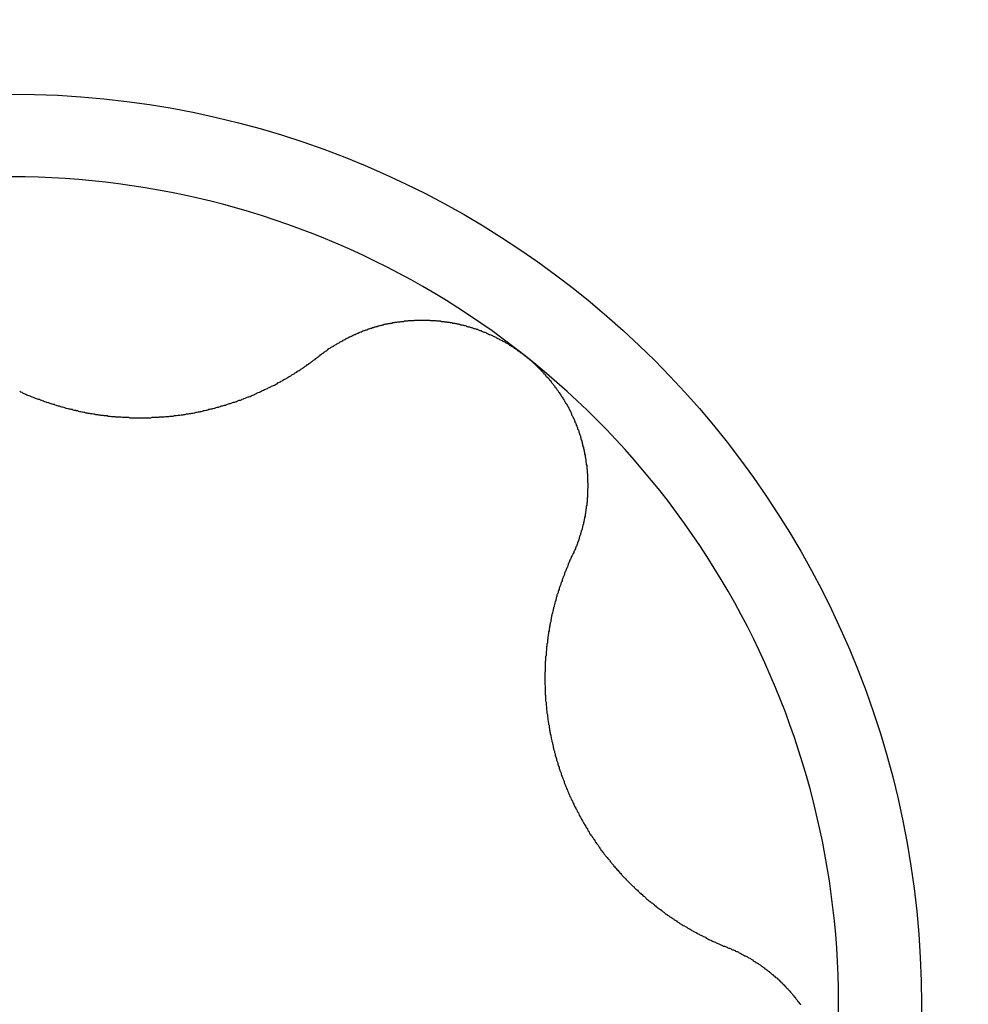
# Model space of a CAD drawing. Extents: x 1107 to 4046, y 937 to 3355.
# Tile 810 of 861: x 3017.82 to 3020.09, y 1883.71 to 1886.06. Entities that reach past the tile are written whole.
import ezdxf

# ---------------------------------------------------------------- set-up
doc = ezdxf.new("R2010")
doc.units = 0
doc.layers.add('KF_VIDA_L___C_LEFT', color=7, linetype='CONTINUOUS')

# ---------------------------------------------------------------- blocks, each defined once
blk = doc.blocks.new('KF_VIDA_L___C_LEFT')
at = {"layer": 'KF_VIDA_L___C_LEFT'}
for points in [[(128.521, 195.963, 0), (128.523, 195.962, 0), (128.526, 195.961, 0), (128.528, 195.959, 0), (128.531, 195.958, 0), (128.533, 195.957, 0), (128.536, 195.956, 0), (128.538, 195.955, 0), (128.54, 195.954, 0), (128.543, 195.953, 0), (128.545, 195.952, 0), (128.548, 195.951, 0), (128.55, 195.95, 0), (128.553, 195.949, 0), (128.555, 195.948, 0), (128.558, 195.947, 0), (128.56, 195.946, 0), (128.563, 195.945, 0), (128.565, 195.944, 0), (128.568, 195.944, 0), (128.57, 195.943, 0), (128.573, 195.942, 0), (128.575, 195.941, 0), (128.578, 195.94, 0), (128.58, 195.939, 0), (128.583, 195.938, 0), (128.585, 195.937, 0), (128.588, 195.936, 0), (128.59, 195.936, 0), (128.593, 195.935, 0), (128.595, 195.934, 0), (128.598, 195.933, 0), (128.6, 195.932, 0), (128.603, 195.932, 0), (128.605, 195.931, 0), (128.608, 195.93, 0), (128.61, 195.929, 0), (128.613, 195.928, 0), (128.615, 195.928, 0), (128.618, 195.927, 0), (128.621, 195.926, 0), (128.623, 195.926, 0), (128.626, 195.925, 0), (128.628, 195.924, 0), (128.631, 195.923, 0), (128.633, 195.923, 0), (128.636, 195.922, 0), (128.638, 195.921, 0), (128.641, 195.921, 0), (128.643, 195.92, 0), (128.646, 195.92, 0), (128.648, 195.919, 0), (128.651, 195.918, 0), (128.654, 195.918, 0), (128.656, 195.917, 0), (128.659, 195.917, 0), (128.661, 195.916, 0), (128.664, 195.915, 0), (128.666, 195.915, 0), (128.669, 195.914, 0), (128.671, 195.914, 0), (128.674, 195.913, 0), (128.676, 195.913, 0), (128.679, 195.912, 0), (128.682, 195.912, 0), (128.684, 195.911, 0), (128.687, 195.911, 0), (128.689, 195.91, 0), (128.692, 195.91, 0), (128.694, 195.91, 0), (128.697, 195.909, 0), (128.699, 195.909, 0), (128.702, 195.908, 0), (128.704, 195.908, 0), (128.707, 195.908, 0), (128.709, 195.907, 0), (128.712, 195.907, 0), (128.714, 195.906, 0), (128.717, 195.906, 0), (128.719, 195.906, 0), (128.722, 195.905, 0), (128.724, 195.905, 0), (128.727, 195.905, 0), (128.73, 195.905, 0), (128.732, 195.904, 0), (128.735, 195.904, 0), (128.737, 195.904, 0), (128.74, 195.903, 0), (128.742, 195.903, 0), (128.745, 195.903, 0), (128.748, 195.903, 0), (128.75, 195.902, 0), (128.753, 195.902, 0), (128.755, 195.902, 0), (128.758, 195.902, 0), (128.761, 195.902, 0), (128.763, 195.902, 0), (128.766, 195.901, 0), (128.768, 195.901, 0), (128.771, 195.901, 0), (128.774, 195.901, 0), (128.776, 195.901, 0), (128.779, 195.901, 0), (128.781, 195.901, 0), (128.784, 195.9, 0), (128.787, 195.9, 0), (128.789, 195.9, 0), (128.792, 195.9, 0), (128.795, 195.9, 0), (128.797, 195.9, 0), (128.8, 195.9, 0), (128.803, 195.9, 0), (128.805, 195.9, 0), (128.808, 195.9, 0), (128.81, 195.9, 0), (128.813, 195.9, 0), (128.816, 195.9, 0), (128.818, 195.9, 0), (128.821, 195.9, 0), (128.824, 195.9, 0), (128.826, 195.9, 0), (128.829, 195.9, 0), (128.832, 195.9, 0), (128.834, 195.9, 0), (128.837, 195.901, 0), (128.84, 195.901, 0), (128.842, 195.901, 0), (128.845, 195.901, 0), (128.848, 195.901, 0), (128.85, 195.901, 0), (128.853, 195.901, 0), (128.855, 195.902, 0), (128.858, 195.902, 0), (128.861, 195.902, 0), (128.863, 195.902, 0), (128.866, 195.902, 0), (128.869, 195.903, 0), (128.871, 195.903, 0), (128.874, 195.903, 0), (128.877, 195.903, 0), (128.879, 195.904, 0), (128.882, 195.904, 0), (128.885, 195.904, 0), (128.887, 195.904, 0), (128.89, 195.905, 0), (128.892, 195.905, 0), (128.895, 195.905, 0), (128.898, 195.906, 0), (128.9, 195.906, 0), (128.903, 195.906, 0), (128.906, 195.907, 0), (128.908, 195.907, 0), (128.911, 195.907, 0), (128.913, 195.908, 0), (128.916, 195.908, 0), (128.919, 195.909, 0), (128.921, 195.909, 0), (128.924, 195.909, 0), (128.926, 195.91, 0), (128.929, 195.91, 0), (128.932, 195.911, 0), (128.934, 195.911, 0), (128.937, 195.912, 0), (128.939, 195.912, 0), (128.942, 195.913, 0), (128.944, 195.913, 0), (128.947, 195.914, 0), (128.95, 195.914, 0), (128.952, 195.915, 0), (128.955, 195.915, 0), (128.957, 195.916, 0), (128.96, 195.917, 0), (128.962, 195.917, 0), (128.965, 195.918, 0), (128.967, 195.918, 0), (128.97, 195.919, 0), (128.972, 195.92, 0), (128.975, 195.92, 0), (128.977, 195.921, 0), (128.98, 195.921, 0), (128.982, 195.922, 0), (128.985, 195.923, 0), (128.987, 195.923, 0), (128.99, 195.924, 0), (128.992, 195.925, 0), (128.995, 195.925, 0), (128.997, 195.926, 0), (129, 195.927, 0), (129.002, 195.928, 0), (129.005, 195.928, 0), (129.007, 195.929, 0), (129.01, 195.93, 0), (129.012, 195.93, 0), (129.014, 195.931, 0), (129.017, 195.932, 0), (129.019, 195.933, 0), (129.022, 195.934, 0), (129.024, 195.934, 0), (129.026, 195.935, 0), (129.029, 195.936, 0), (129.031, 195.937, 0), (129.034, 195.937, 0), (129.036, 195.938, 0), (129.038, 195.939, 0), (129.041, 195.94, 0), (129.043, 195.941, 0), (129.045, 195.942, 0), (129.048, 195.942, 0), (129.05, 195.943, 0), (129.052, 195.944, 0), (129.055, 195.945, 0), (129.057, 195.946, 0), (129.059, 195.947, 0), (129.062, 195.948, 0), (129.064, 195.949, 0), (129.066, 195.95, 0), (129.068, 195.95, 0), (129.071, 195.951, 0), (129.073, 195.952, 0), (129.075, 195.953, 0), (129.077, 195.954, 0), (129.08, 195.955, 0), (129.082, 195.956, 0), (129.084, 195.957, 0), (129.086, 195.958, 0), (129.088, 195.959, 0), (129.09, 195.96, 0), (129.093, 195.961, 0), (129.095, 195.962, 0), (129.097, 195.963, 0), (129.099, 195.964, 0), (129.101, 195.965, 0), (129.103, 195.966, 0), (129.105, 195.967, 0), (129.108, 195.968, 0), (129.11, 195.969, 0), (129.112, 195.97, 0), (129.114, 195.971, 0), (129.116, 195.972, 0), (129.118, 195.973, 0), (129.12, 195.974, 0), (129.122, 195.975, 0), (129.124, 195.976, 0), (129.127, 195.977, 0), (129.129, 195.978, 0), (129.131, 195.979, 0), (129.133, 195.98, 0), (129.135, 195.981, 0), (129.137, 195.983, 0), (129.139, 195.984, 0), (129.141, 195.985, 0), (129.143, 195.986, 0), (129.145, 195.987, 0), (129.147, 195.988, 0), (129.149, 195.99, 0), (129.151, 195.991, 0), (129.154, 195.992, 0), (129.156, 195.993, 0), (129.158, 195.994, 0), (129.16, 195.995, 0), (129.162, 195.997, 0), (129.164, 195.998, 0), (129.166, 195.999, 0), (129.168, 196, 0), (129.17, 196.002, 0), (129.172, 196.003, 0), (129.174, 196.004, 0), (129.176, 196.005, 0), (129.178, 196.007, 0), (129.18, 196.008, 0), (129.182, 196.009, 0), (129.184, 196.011, 0), (129.186, 196.012, 0), (129.188, 196.013, 0), (129.19, 196.014, 0), (129.192, 196.016, 0), (129.194, 196.017, 0), (129.196, 196.018, 0), (129.198, 196.02, 0), (129.2, 196.021, 0), (129.202, 196.023, 0), (129.204, 196.024, 0), (129.206, 196.025, 0), (129.208, 196.027, 0), (129.21, 196.028, 0), (129.212, 196.029, 0), (129.214, 196.031, 0), (129.216, 196.032, 0), (129.218, 196.034, 0), (129.22, 196.035, 0), (129.222, 196.037, 0), (129.224, 196.038, 0), (129.226, 196.039, 0), (129.227, 196.041, 0), (129.229, 196.042, 0), (129.231, 196.044, 0), (129.233, 196.045, 0), (129.235, 196.047, 0), (129.237, 196.048, 0)], [(129.237, 196.048, 0), (129.239, 196.05, 0), (129.24, 196.051, 0), (129.242, 196.052, 0), (129.243, 196.053, 0), (129.245, 196.054, 0), (129.246, 196.056, 0), (129.248, 196.057, 0), (129.25, 196.058, 0), (129.251, 196.059, 0), (129.253, 196.06, 0), (129.255, 196.061, 0), (129.256, 196.062, 0), (129.258, 196.064, 0), (129.259, 196.065, 0), (129.261, 196.066, 0), (129.263, 196.067, 0), (129.264, 196.068, 0), (129.266, 196.069, 0), (129.268, 196.07, 0), (129.269, 196.071, 0), (129.271, 196.072, 0), (129.273, 196.073, 0), (129.274, 196.074, 0), (129.276, 196.075, 0), (129.278, 196.076, 0), (129.28, 196.077, 0), (129.281, 196.078, 0), (129.283, 196.079, 0), (129.285, 196.08, 0), (129.286, 196.081, 0), (129.288, 196.082, 0), (129.29, 196.083, 0), (129.292, 196.084, 0), (129.293, 196.085, 0), (129.295, 196.086, 0), (129.297, 196.087, 0), (129.299, 196.088, 0), (129.3, 196.089, 0), (129.302, 196.09, 0), (129.304, 196.091, 0), (129.306, 196.092, 0), (129.308, 196.093, 0), (129.309, 196.093, 0), (129.311, 196.094, 0), (129.313, 196.095, 0), (129.315, 196.096, 0), (129.317, 196.097, 0), (129.318, 196.098, 0), (129.32, 196.099, 0), (129.322, 196.099, 0), (129.324, 196.1, 0), (129.326, 196.101, 0), (129.327, 196.102, 0), (129.329, 196.102, 0), (129.331, 196.103, 0), (129.333, 196.104, 0), (129.335, 196.105, 0), (129.337, 196.105, 0), (129.338, 196.106, 0), (129.34, 196.107, 0), (129.342, 196.108, 0), (129.344, 196.108, 0), (129.346, 196.109, 0), (129.348, 196.11, 0), (129.35, 196.11, 0), (129.352, 196.111, 0), (129.353, 196.112, 0), (129.355, 196.112, 0), (129.357, 196.113, 0), (129.359, 196.114, 0), (129.361, 196.114, 0), (129.363, 196.115, 0), (129.365, 196.115, 0), (129.367, 196.116, 0), (129.368, 196.117, 0), (129.37, 196.117, 0), (129.372, 196.118, 0), (129.374, 196.118, 0), (129.376, 196.119, 0), (129.378, 196.119, 0), (129.38, 196.12, 0), (129.382, 196.12, 0), (129.384, 196.121, 0), (129.386, 196.121, 0), (129.387, 196.122, 0), (129.389, 196.122, 0), (129.391, 196.123, 0), (129.393, 196.123, 0), (129.395, 196.124, 0), (129.397, 196.124, 0), (129.399, 196.124, 0), (129.401, 196.125, 0), (129.403, 196.125, 0), (129.405, 196.126, 0), (129.407, 196.126, 0), (129.409, 196.126, 0), (129.411, 196.127, 0), (129.413, 196.127, 0), (129.415, 196.127, 0), (129.417, 196.128, 0), (129.419, 196.128, 0), (129.421, 196.128, 0), (129.423, 196.129, 0), (129.425, 196.129, 0), (129.427, 196.129, 0), (129.429, 196.129, 0), (129.431, 196.13, 0), (129.433, 196.13, 0), (129.435, 196.13, 0), (129.437, 196.13, 0), (129.439, 196.131, 0), (129.441, 196.131, 0), (129.443, 196.131, 0), (129.445, 196.131, 0), (129.447, 196.131, 0), (129.449, 196.132, 0), (129.451, 196.132, 0), (129.453, 196.132, 0), (129.455, 196.132, 0), (129.457, 196.132, 0), (129.46, 196.132, 0), (129.462, 196.132, 0), (129.464, 196.133, 0), (129.466, 196.133, 0), (129.468, 196.133, 0), (129.47, 196.133, 0), (129.472, 196.133, 0), (129.474, 196.133, 0), (129.476, 196.133, 0), (129.478, 196.133, 0), (129.48, 196.133, 0), (129.483, 196.133, 0), (129.485, 196.133, 0), (129.487, 196.133, 0), (129.489, 196.133, 0), (129.491, 196.133, 0), (129.493, 196.133, 0), (129.495, 196.133, 0), (129.497, 196.133, 0), (129.499, 196.133, 0), (129.501, 196.132, 0), (129.504, 196.132, 0), (129.506, 196.132, 0), (129.508, 196.132, 0), (129.51, 196.132, 0), (129.512, 196.132, 0), (129.514, 196.132, 0), (129.516, 196.131, 0), (129.518, 196.131, 0), (129.521, 196.131, 0), (129.523, 196.131, 0), (129.525, 196.131, 0), (129.527, 196.13, 0), (129.529, 196.13, 0), (129.531, 196.13, 0), (129.533, 196.13, 0), (129.535, 196.129, 0), (129.538, 196.129, 0), (129.54, 196.129, 0), (129.542, 196.128, 0), (129.544, 196.128, 0), (129.546, 196.128, 0), (129.548, 196.127, 0), (129.55, 196.127, 0), (129.552, 196.127, 0), (129.554, 196.126, 0), (129.557, 196.126, 0), (129.559, 196.126, 0), (129.561, 196.125, 0), (129.563, 196.125, 0), (129.565, 196.124, 0), (129.567, 196.124, 0), (129.569, 196.123, 0), (129.571, 196.123, 0), (129.573, 196.122, 0), (129.576, 196.122, 0), (129.578, 196.121, 0), (129.58, 196.121, 0), (129.582, 196.12, 0), (129.584, 196.12, 0), (129.586, 196.119, 0), (129.588, 196.118, 0), (129.59, 196.118, 0), (129.592, 196.117, 0), (129.594, 196.117, 0), (129.596, 196.116, 0), (129.598, 196.115, 0), (129.6, 196.115, 0), (129.603, 196.114, 0), (129.605, 196.113, 0), (129.607, 196.113, 0), (129.609, 196.112, 0), (129.611, 196.111, 0), (129.613, 196.111, 0), (129.615, 196.11, 0), (129.617, 196.109, 0), (129.619, 196.108, 0), (129.621, 196.108, 0), (129.623, 196.107, 0), (129.625, 196.106, 0), (129.627, 196.105, 0), (129.629, 196.104, 0), (129.631, 196.104, 0), (129.633, 196.103, 0), (129.635, 196.102, 0), (129.637, 196.101, 0), (129.639, 196.1, 0), (129.641, 196.099, 0), (129.643, 196.099, 0), (129.645, 196.098, 0), (129.647, 196.097, 0), (129.649, 196.096, 0), (129.651, 196.095, 0), (129.653, 196.094, 0), (129.655, 196.093, 0), (129.657, 196.092, 0), (129.659, 196.091, 0), (129.66, 196.09, 0), (129.662, 196.089, 0), (129.664, 196.088, 0), (129.666, 196.087, 0), (129.668, 196.086, 0), (129.67, 196.085, 0), (129.672, 196.084, 0), (129.674, 196.083, 0), (129.676, 196.082, 0), (129.678, 196.081, 0), (129.679, 196.08, 0), (129.681, 196.079, 0), (129.683, 196.078, 0), (129.685, 196.077, 0), (129.687, 196.076, 0), (129.689, 196.074, 0), (129.69, 196.073, 0), (129.692, 196.072, 0), (129.694, 196.071, 0), (129.696, 196.07, 0), (129.698, 196.069, 0), (129.699, 196.068, 0), (129.701, 196.066, 0), (129.703, 196.065, 0), (129.705, 196.064, 0), (129.707, 196.063, 0), (129.708, 196.062, 0), (129.71, 196.06, 0), (129.712, 196.059, 0), (129.713, 196.058, 0), (129.715, 196.057, 0), (129.717, 196.055, 0), (129.719, 196.054, 0), (129.72, 196.053, 0), (129.722, 196.052, 0), (129.724, 196.05, 0), (129.725, 196.049, 0), (129.727, 196.048, 0)], [(129.727, 196.048, 0), (129.729, 196.046, 0), (129.73, 196.045, 0), (129.732, 196.044, 0), (129.734, 196.042, 0), (129.735, 196.041, 0), (129.737, 196.04, 0), (129.738, 196.038, 0), (129.74, 196.037, 0), (129.742, 196.035, 0), (129.743, 196.034, 0), (129.745, 196.033, 0), (129.746, 196.031, 0), (129.748, 196.03, 0), (129.75, 196.028, 0), (129.751, 196.027, 0), (129.753, 196.025, 0), (129.754, 196.024, 0), (129.756, 196.022, 0), (129.757, 196.021, 0), (129.759, 196.019, 0), (129.76, 196.018, 0), (129.762, 196.016, 0), (129.763, 196.015, 0), (129.765, 196.013, 0), (129.766, 196.012, 0), (129.768, 196.01, 0), (129.769, 196.009, 0), (129.771, 196.007, 0), (129.772, 196.005, 0), (129.774, 196.004, 0), (129.775, 196.002, 0), (129.776, 196.001, 0), (129.778, 195.999, 0), (129.779, 195.997, 0), (129.781, 195.996, 0), (129.782, 195.994, 0), (129.784, 195.993, 0), (129.785, 195.991, 0), (129.786, 195.989, 0), (129.788, 195.988, 0), (129.789, 195.986, 0), (129.79, 195.984, 0), (129.792, 195.982, 0), (129.793, 195.981, 0), (129.794, 195.979, 0), (129.796, 195.977, 0), (129.797, 195.976, 0), (129.798, 195.974, 0), (129.8, 195.972, 0), (129.801, 195.97, 0), (129.802, 195.969, 0), (129.803, 195.967, 0), (129.805, 195.965, 0), (129.806, 195.963, 0), (129.807, 195.962, 0), (129.808, 195.96, 0), (129.81, 195.958, 0), (129.811, 195.956, 0), (129.812, 195.954, 0), (129.813, 195.953, 0), (129.814, 195.951, 0), (129.815, 195.949, 0), (129.817, 195.947, 0), (129.818, 195.945, 0), (129.819, 195.943, 0), (129.82, 195.942, 0), (129.821, 195.94, 0), (129.822, 195.938, 0), (129.823, 195.936, 0), (129.824, 195.934, 0), (129.826, 195.932, 0), (129.827, 195.93, 0), (129.828, 195.929, 0), (129.829, 195.927, 0), (129.83, 195.925, 0), (129.831, 195.923, 0), (129.832, 195.921, 0), (129.833, 195.919, 0), (129.834, 195.917, 0), (129.835, 195.915, 0), (129.836, 195.913, 0), (129.837, 195.911, 0), (129.838, 195.909, 0), (129.838, 195.907, 0), (129.839, 195.905, 0), (129.84, 195.904, 0), (129.841, 195.902, 0), (129.842, 195.9, 0), (129.843, 195.898, 0), (129.844, 195.896, 0), (129.845, 195.894, 0), (129.845, 195.892, 0), (129.846, 195.89, 0), (129.847, 195.888, 0), (129.848, 195.886, 0), (129.849, 195.884, 0), (129.849, 195.882, 0), (129.85, 195.88, 0), (129.851, 195.878, 0), (129.852, 195.876, 0), (129.852, 195.874, 0), (129.853, 195.872, 0), (129.854, 195.87, 0), (129.855, 195.868, 0), (129.855, 195.866, 0), (129.856, 195.864, 0), (129.857, 195.862, 0), (129.857, 195.86, 0), (129.858, 195.858, 0), (129.859, 195.856, 0), (129.859, 195.854, 0), (129.86, 195.852, 0), (129.86, 195.849, 0), (129.861, 195.847, 0), (129.862, 195.845, 0), (129.862, 195.843, 0), (129.863, 195.841, 0), (129.863, 195.839, 0), (129.864, 195.837, 0), (129.864, 195.835, 0), (129.865, 195.833, 0), (129.865, 195.831, 0), (129.866, 195.829, 0), (129.866, 195.827, 0), (129.867, 195.825, 0), (129.867, 195.823, 0), (129.868, 195.821, 0), (129.868, 195.819, 0), (129.869, 195.817, 0), (129.869, 195.815, 0), (129.869, 195.813, 0), (129.87, 195.811, 0), (129.87, 195.809, 0), (129.87, 195.807, 0), (129.871, 195.804, 0), (129.871, 195.802, 0), (129.872, 195.8, 0), (129.872, 195.798, 0), (129.872, 195.796, 0), (129.872, 195.794, 0), (129.873, 195.792, 0), (129.873, 195.79, 0), (129.873, 195.788, 0), (129.874, 195.786, 0), (129.874, 195.784, 0), (129.874, 195.782, 0), (129.874, 195.78, 0), (129.874, 195.778, 0), (129.875, 195.776, 0), (129.875, 195.774, 0), (129.875, 195.772, 0), (129.875, 195.77, 0), (129.875, 195.768, 0), (129.876, 195.766, 0), (129.876, 195.764, 0), (129.876, 195.762, 0), (129.876, 195.76, 0), (129.876, 195.758, 0), (129.876, 195.756, 0), (129.876, 195.754, 0), (129.876, 195.752, 0), (129.876, 195.75, 0), (129.876, 195.748, 0), (129.876, 195.746, 0), (129.877, 195.744, 0), (129.877, 195.742, 0), (129.877, 195.74, 0), (129.877, 195.738, 0), (129.877, 195.736, 0), (129.877, 195.734, 0), (129.877, 195.732, 0), (129.876, 195.73, 0), (129.876, 195.728, 0), (129.876, 195.726, 0), (129.876, 195.724, 0), (129.876, 195.722, 0), (129.876, 195.72, 0), (129.876, 195.718, 0), (129.876, 195.716, 0), (129.876, 195.714, 0), (129.876, 195.712, 0), (129.876, 195.71, 0), (129.875, 195.708, 0), (129.875, 195.706, 0), (129.875, 195.704, 0), (129.875, 195.702, 0), (129.875, 195.7, 0), (129.875, 195.698, 0), (129.874, 195.697, 0), (129.874, 195.695, 0), (129.874, 195.693, 0), (129.874, 195.691, 0), (129.873, 195.689, 0), (129.873, 195.687, 0), (129.873, 195.685, 0), (129.873, 195.683, 0), (129.872, 195.681, 0), (129.872, 195.679, 0), (129.872, 195.677, 0), (129.871, 195.675, 0), (129.871, 195.673, 0), (129.871, 195.671, 0), (129.87, 195.669, 0), (129.87, 195.667, 0), (129.87, 195.665, 0), (129.869, 195.663, 0), (129.869, 195.661, 0), (129.869, 195.659, 0), (129.868, 195.657, 0), (129.868, 195.655, 0), (129.867, 195.653, 0), (129.867, 195.651, 0), (129.866, 195.65, 0), (129.866, 195.648, 0), (129.866, 195.646, 0), (129.865, 195.644, 0), (129.865, 195.642, 0), (129.864, 195.64, 0), (129.864, 195.638, 0), (129.863, 195.636, 0), (129.863, 195.634, 0), (129.862, 195.632, 0), (129.861, 195.63, 0), (129.861, 195.628, 0), (129.86, 195.626, 0), (129.86, 195.625, 0), (129.859, 195.623, 0), (129.859, 195.621, 0), (129.858, 195.619, 0), (129.857, 195.617, 0), (129.857, 195.615, 0), (129.856, 195.613, 0), (129.856, 195.611, 0), (129.855, 195.609, 0), (129.854, 195.607, 0), (129.854, 195.606, 0), (129.853, 195.604, 0), (129.852, 195.602, 0), (129.852, 195.6, 0), (129.851, 195.598, 0), (129.85, 195.596, 0), (129.85, 195.594, 0), (129.849, 195.593, 0), (129.848, 195.591, 0), (129.847, 195.589, 0), (129.847, 195.587, 0), (129.846, 195.585, 0), (129.845, 195.583, 0), (129.844, 195.582, 0), (129.843, 195.58, 0), (129.843, 195.578, 0), (129.842, 195.576, 0), (129.841, 195.574, 0), (129.84, 195.573, 0), (129.839, 195.571, 0)], [(129.839, 195.571, 0), (129.838, 195.569, 0), (129.837, 195.566, 0), (129.836, 195.564, 0), (129.835, 195.562, 0), (129.834, 195.56, 0), (129.833, 195.558, 0), (129.832, 195.555, 0), (129.831, 195.553, 0), (129.83, 195.551, 0), (129.83, 195.549, 0), (129.829, 195.547, 0), (129.828, 195.544, 0), (129.827, 195.542, 0), (129.826, 195.54, 0), (129.825, 195.538, 0), (129.824, 195.535, 0), (129.823, 195.533, 0), (129.822, 195.531, 0), (129.821, 195.529, 0), (129.821, 195.526, 0), (129.82, 195.524, 0), (129.819, 195.522, 0), (129.818, 195.52, 0), (129.817, 195.517, 0), (129.816, 195.515, 0), (129.815, 195.513, 0), (129.815, 195.511, 0), (129.814, 195.508, 0), (129.813, 195.506, 0), (129.812, 195.504, 0), (129.812, 195.502, 0), (129.811, 195.499, 0), (129.81, 195.497, 0), (129.809, 195.495, 0), (129.808, 195.493, 0), (129.808, 195.49, 0), (129.807, 195.488, 0), (129.806, 195.486, 0), (129.806, 195.483, 0), (129.805, 195.481, 0), (129.804, 195.479, 0), (129.803, 195.477, 0), (129.803, 195.474, 0), (129.802, 195.472, 0), (129.801, 195.47, 0), (129.801, 195.467, 0), (129.8, 195.465, 0), (129.8, 195.463, 0), (129.799, 195.461, 0), (129.798, 195.458, 0), (129.798, 195.456, 0), (129.797, 195.454, 0), (129.796, 195.451, 0), (129.796, 195.449, 0), (129.795, 195.447, 0), (129.795, 195.445, 0), (129.794, 195.442, 0), (129.794, 195.44, 0), (129.793, 195.438, 0), (129.792, 195.435, 0), (129.792, 195.433, 0), (129.791, 195.431, 0), (129.791, 195.429, 0), (129.79, 195.426, 0), (129.79, 195.424, 0), (129.789, 195.422, 0), (129.789, 195.419, 0), (129.788, 195.417, 0), (129.788, 195.415, 0), (129.788, 195.413, 0), (129.787, 195.41, 0), (129.787, 195.408, 0), (129.786, 195.406, 0), (129.786, 195.403, 0), (129.785, 195.401, 0), (129.785, 195.398, 0), (129.784, 195.396, 0), (129.784, 195.394, 0), (129.784, 195.391, 0), (129.783, 195.389, 0), (129.783, 195.387, 0), (129.783, 195.384, 0), (129.782, 195.382, 0), (129.782, 195.379, 0), (129.781, 195.377, 0), (129.781, 195.375, 0), (129.781, 195.372, 0), (129.78, 195.37, 0), (129.78, 195.367, 0), (129.78, 195.365, 0), (129.78, 195.362, 0), (129.779, 195.36, 0), (129.779, 195.357, 0), (129.779, 195.355, 0), (129.778, 195.352, 0), (129.778, 195.35, 0), (129.778, 195.347, 0), (129.778, 195.345, 0), (129.777, 195.342, 0), (129.777, 195.34, 0), (129.777, 195.337, 0), (129.777, 195.335, 0), (129.777, 195.332, 0), (129.776, 195.33, 0), (129.776, 195.327, 0), (129.776, 195.325, 0), (129.776, 195.322, 0), (129.776, 195.32, 0), (129.775, 195.317, 0), (129.775, 195.315, 0), (129.775, 195.312, 0), (129.775, 195.31, 0), (129.775, 195.307, 0), (129.775, 195.304, 0), (129.775, 195.302, 0), (129.775, 195.299, 0), (129.775, 195.297, 0), (129.775, 195.294, 0), (129.774, 195.292, 0), (129.774, 195.289, 0), (129.774, 195.286, 0), (129.774, 195.284, 0), (129.774, 195.281, 0), (129.774, 195.279, 0), (129.774, 195.276, 0), (129.774, 195.273, 0), (129.774, 195.271, 0), (129.774, 195.268, 0), (129.774, 195.266, 0), (129.774, 195.263, 0), (129.775, 195.26, 0), (129.775, 195.258, 0), (129.775, 195.255, 0), (129.775, 195.253, 0), (129.775, 195.25, 0), (129.775, 195.247, 0), (129.775, 195.245, 0), (129.775, 195.242, 0), (129.775, 195.239, 0), (129.776, 195.237, 0), (129.776, 195.234, 0), (129.776, 195.232, 0), (129.776, 195.229, 0), (129.776, 195.226, 0), (129.776, 195.224, 0), (129.777, 195.221, 0), (129.777, 195.218, 0), (129.777, 195.216, 0), (129.777, 195.213, 0), (129.778, 195.21, 0), (129.778, 195.208, 0), (129.778, 195.205, 0), (129.778, 195.203, 0), (129.779, 195.2, 0), (129.779, 195.197, 0), (129.779, 195.195, 0), (129.78, 195.192, 0), (129.78, 195.189, 0), (129.78, 195.187, 0), (129.781, 195.184, 0), (129.781, 195.182, 0), (129.781, 195.179, 0), (129.782, 195.176, 0), (129.782, 195.174, 0), (129.783, 195.171, 0), (129.783, 195.168, 0), (129.784, 195.166, 0), (129.784, 195.163, 0), (129.784, 195.161, 0), (129.785, 195.158, 0), (129.785, 195.155, 0), (129.786, 195.153, 0), (129.786, 195.15, 0), (129.787, 195.148, 0), (129.787, 195.145, 0), (129.788, 195.142, 0), (129.788, 195.14, 0), (129.789, 195.137, 0), (129.789, 195.135, 0), (129.79, 195.132, 0), (129.791, 195.129, 0), (129.791, 195.127, 0), (129.792, 195.124, 0), (129.792, 195.122, 0), (129.793, 195.119, 0), (129.794, 195.116, 0), (129.794, 195.114, 0), (129.795, 195.111, 0), (129.795, 195.109, 0), (129.796, 195.106, 0), (129.797, 195.104, 0), (129.797, 195.101, 0), (129.798, 195.099, 0), (129.799, 195.096, 0), (129.799, 195.093, 0), (129.8, 195.091, 0), (129.801, 195.088, 0), (129.802, 195.086, 0), (129.802, 195.083, 0), (129.803, 195.081, 0), (129.804, 195.078, 0), (129.805, 195.076, 0), (129.805, 195.073, 0), (129.806, 195.071, 0), (129.807, 195.068, 0), (129.808, 195.066, 0), (129.808, 195.063, 0), (129.809, 195.061, 0), (129.81, 195.059, 0), (129.811, 195.056, 0), (129.812, 195.054, 0), (129.813, 195.051, 0), (129.813, 195.049, 0), (129.814, 195.046, 0), (129.815, 195.044, 0), (129.816, 195.041, 0), (129.817, 195.039, 0), (129.818, 195.037, 0), (129.819, 195.034, 0), (129.82, 195.032, 0), (129.82, 195.029, 0), (129.821, 195.027, 0), (129.822, 195.025, 0), (129.823, 195.022, 0), (129.824, 195.02, 0), (129.825, 195.018, 0), (129.826, 195.015, 0), (129.827, 195.013, 0), (129.828, 195.011, 0), (129.829, 195.008, 0), (129.83, 195.006, 0), (129.831, 195.003, 0), (129.832, 195.001, 0), (129.833, 194.999, 0), (129.834, 194.996, 0), (129.835, 194.994, 0), (129.836, 194.992, 0), (129.837, 194.989, 0), (129.839, 194.987, 0), (129.84, 194.985, 0), (129.841, 194.982, 0), (129.842, 194.98, 0), (129.843, 194.978, 0), (129.844, 194.975, 0), (129.845, 194.973, 0), (129.846, 194.971, 0), (129.848, 194.968, 0), (129.849, 194.966, 0), (129.85, 194.964, 0), (129.851, 194.961, 0), (129.852, 194.959, 0), (129.854, 194.957, 0), (129.855, 194.954, 0), (129.856, 194.952, 0), (129.857, 194.95, 0), (129.859, 194.947, 0), (129.86, 194.945, 0), (129.861, 194.943, 0), (129.862, 194.94, 0), (129.864, 194.938, 0), (129.865, 194.936, 0), (129.866, 194.933, 0), (129.868, 194.931, 0), (129.869, 194.929, 0), (129.87, 194.927, 0), (129.872, 194.924, 0), (129.873, 194.922, 0), (129.874, 194.92, 0), (129.876, 194.918, 0), (129.877, 194.915, 0), (129.879, 194.913, 0), (129.88, 194.911, 0), (129.881, 194.908, 0), (129.883, 194.906, 0), (129.884, 194.904, 0), (129.886, 194.902, 0), (129.887, 194.9, 0), (129.889, 194.897, 0), (129.89, 194.895, 0), (129.892, 194.893, 0), (129.893, 194.891, 0), (129.894, 194.888, 0), (129.896, 194.886, 0), (129.897, 194.884, 0), (129.899, 194.882, 0), (129.901, 194.88, 0), (129.902, 194.878, 0), (129.904, 194.875, 0), (129.905, 194.873, 0), (129.907, 194.871, 0), (129.908, 194.869, 0), (129.91, 194.867, 0), (129.911, 194.865, 0), (129.913, 194.863, 0), (129.915, 194.86, 0), (129.916, 194.858, 0), (129.918, 194.856, 0), (129.919, 194.854, 0), (129.921, 194.852, 0), (129.923, 194.85, 0), (129.924, 194.848, 0), (129.926, 194.846, 0), (129.928, 194.844, 0), (129.929, 194.842, 0), (129.931, 194.84, 0), (129.933, 194.838, 0), (129.934, 194.836, 0), (129.936, 194.834, 0), (129.938, 194.832, 0), (129.939, 194.83, 0), (129.941, 194.828, 0), (129.943, 194.826, 0), (129.944, 194.824, 0), (129.946, 194.822, 0), (129.948, 194.82, 0), (129.95, 194.818, 0), (129.951, 194.816, 0), (129.953, 194.814, 0), (129.955, 194.812, 0), (129.957, 194.81, 0), (129.958, 194.808, 0), (129.96, 194.806, 0), (129.962, 194.804, 0), (129.964, 194.802, 0), (129.966, 194.801, 0), (129.967, 194.799, 0), (129.969, 194.797, 0), (129.971, 194.795, 0), (129.973, 194.793, 0), (129.975, 194.791, 0), (129.976, 194.79, 0), (129.978, 194.788, 0), (129.98, 194.786, 0), (129.982, 194.784, 0), (129.984, 194.782, 0), (129.986, 194.781, 0), (129.987, 194.779, 0), (129.989, 194.777, 0), (129.991, 194.775, 0), (129.993, 194.774, 0), (129.995, 194.772, 0), (129.997, 194.77, 0), (129.999, 194.768, 0), (130, 194.767, 0), (130.002, 194.765, 0), (130.004, 194.763, 0), (130.006, 194.762, 0), (130.008, 194.76, 0), (130.01, 194.758, 0), (130.012, 194.757, 0), (130.014, 194.755, 0), (130.015, 194.753, 0), (130.017, 194.752, 0), (130.019, 194.75, 0), (130.021, 194.748, 0), (130.023, 194.747, 0), (130.025, 194.745, 0), (130.027, 194.744, 0), (130.029, 194.742, 0), (130.031, 194.741, 0), (130.033, 194.739, 0), (130.035, 194.738, 0), (130.036, 194.736, 0), (130.038, 194.735, 0), (130.04, 194.733, 0), (130.042, 194.732, 0), (130.044, 194.73, 0), (130.046, 194.729, 0), (130.048, 194.727, 0), (130.05, 194.726, 0), (130.052, 194.724, 0), (130.054, 194.723, 0), (130.056, 194.721, 0), (130.058, 194.72, 0), (130.059, 194.719, 0), (130.061, 194.717, 0), (130.063, 194.716, 0), (130.065, 194.714, 0), (130.067, 194.713, 0), (130.069, 194.712, 0), (130.071, 194.71, 0), (130.073, 194.709, 0), (130.075, 194.708, 0), (130.077, 194.706, 0), (130.079, 194.705, 0), (130.081, 194.704, 0), (130.083, 194.702, 0), (130.085, 194.701, 0), (130.087, 194.7, 0), (130.088, 194.699, 0), (130.09, 194.697, 0), (130.092, 194.696, 0), (130.094, 194.695, 0), (130.096, 194.693, 0), (130.098, 194.692, 0), (130.1, 194.691, 0), (130.102, 194.69, 0), (130.104, 194.688, 0), (130.107, 194.687, 0), (130.109, 194.686, 0), (130.111, 194.685, 0), (130.113, 194.684, 0), (130.115, 194.682, 0), (130.117, 194.681, 0), (130.119, 194.68, 0), (130.121, 194.679, 0), (130.123, 194.678, 0), (130.125, 194.676, 0), (130.127, 194.675, 0), (130.129, 194.674, 0), (130.131, 194.673, 0), (130.133, 194.672, 0), (130.135, 194.671, 0), (130.138, 194.669, 0), (130.14, 194.668, 0), (130.142, 194.667, 0), (130.144, 194.666, 0), (130.146, 194.665, 0), (130.148, 194.664, 0), (130.15, 194.663, 0), (130.152, 194.662, 0), (130.155, 194.661, 0), (130.157, 194.66, 0), (130.159, 194.658, 0), (130.161, 194.657, 0), (130.163, 194.656, 0), (130.165, 194.655, 0), (130.167, 194.654, 0), (130.17, 194.653, 0), (130.172, 194.652, 0), (130.174, 194.651, 0), (130.176, 194.65, 0), (130.178, 194.649, 0), (130.181, 194.648, 0), (130.183, 194.647, 0), (130.185, 194.646, 0), (130.187, 194.645, 0), (130.189, 194.644, 0), (130.192, 194.643, 0), (130.194, 194.642, 0), (130.196, 194.641, 0), (130.198, 194.64, 0), (130.2, 194.639, 0), (130.203, 194.639, 0), (130.205, 194.638, 0), (130.207, 194.637, 0), (130.209, 194.636, 0)], [(130.209, 194.636, 0), (130.211, 194.635, 0), (130.213, 194.634, 0), (130.215, 194.634, 0), (130.217, 194.633, 0), (130.219, 194.632, 0), (130.22, 194.631, 0), (130.222, 194.63, 0), (130.224, 194.63, 0), (130.226, 194.629, 0), (130.228, 194.628, 0), (130.229, 194.627, 0), (130.231, 194.626, 0), (130.233, 194.626, 0), (130.235, 194.625, 0), (130.237, 194.624, 0), (130.238, 194.623, 0), (130.24, 194.622, 0), (130.242, 194.621, 0), (130.244, 194.62, 0), (130.245, 194.619, 0), (130.247, 194.618, 0), (130.249, 194.617, 0), (130.251, 194.616, 0), (130.252, 194.616, 0), (130.254, 194.615, 0), (130.256, 194.614, 0), (130.258, 194.613, 0), (130.259, 194.612, 0), (130.261, 194.611, 0), (130.263, 194.61, 0), (130.265, 194.609, 0), (130.266, 194.608, 0), (130.268, 194.607, 0), (130.27, 194.606, 0), (130.271, 194.604, 0), (130.273, 194.603, 0), (130.275, 194.602, 0), (130.276, 194.601, 0), (130.278, 194.6, 0), (130.28, 194.599, 0), (130.281, 194.598, 0), (130.283, 194.597, 0), (130.285, 194.596, 0), (130.286, 194.595, 0), (130.288, 194.594, 0), (130.29, 194.592, 0), (130.291, 194.591, 0), (130.293, 194.59, 0), (130.294, 194.589, 0), (130.296, 194.588, 0), (130.298, 194.587, 0), (130.299, 194.585, 0), (130.301, 194.584, 0), (130.302, 194.583, 0), (130.304, 194.582, 0), (130.306, 194.581, 0), (130.307, 194.579, 0), (130.309, 194.578, 0), (130.31, 194.577, 0), (130.312, 194.576, 0), (130.313, 194.574, 0), (130.315, 194.573, 0), (130.316, 194.572, 0), (130.318, 194.571, 0), (130.319, 194.569, 0), (130.321, 194.568, 0), (130.322, 194.567, 0), (130.324, 194.565, 0), (130.325, 194.564, 0), (130.327, 194.563, 0), (130.328, 194.562, 0), (130.33, 194.56, 0), (130.331, 194.559, 0), (130.333, 194.558, 0), (130.334, 194.556, 0), (130.336, 194.555, 0), (130.337, 194.553, 0), (130.338, 194.552, 0), (130.34, 194.551, 0), (130.341, 194.549, 0), (130.343, 194.548, 0), (130.344, 194.547, 0), (130.345, 194.545, 0), (130.347, 194.544, 0), (130.348, 194.542, 0), (130.35, 194.541, 0), (130.351, 194.539, 0), (130.352, 194.538, 0), (130.354, 194.537, 0), (130.355, 194.535, 0), (130.356, 194.534, 0), (130.358, 194.532, 0), (130.359, 194.531, 0), (130.36, 194.529, 0), (130.361, 194.528, 0), (130.363, 194.526, 0), (130.364, 194.525, 0), (130.365, 194.523, 0), (130.367, 194.522, 0), (130.368, 194.52, 0), (130.369, 194.518, 0), (130.371, 194.517, 0), (130.372, 194.515, 0), (130.373, 194.514, 0), (130.374, 194.512, 0), (130.376, 194.51, 0), (130.377, 194.509, 0), (130.378, 194.507, 0), (130.379, 194.506, 0), (130.38, 194.504, 0), (130.382, 194.502, 0), (130.383, 194.501, 0), (130.384, 194.499, 0)]]:
    blk.add_polyline3d(points, dxfattribs=at)
for radius in [4.7, 3.6, 2.1725]:
    blk.add_circle((128.5, 194.5), radius, dxfattribs=at)
for start, end in [(51.5922, 111.5922), (351.5922, 51.5922)]:
    blk.add_arc((128.5, 194.5), 1.975, start, end, dxfattribs=at)

msp = doc.modelspace()

# ---------------------------------------------------------------- block references
at = {"layer": 'KF_VIDA_L___C_LEFT'}
msp.add_blockref('KF_VIDA_L___C_LEFT', (2889.3036, 1689.2132), dxfattribs=at)

doc.saveas('drawing.dxf')
